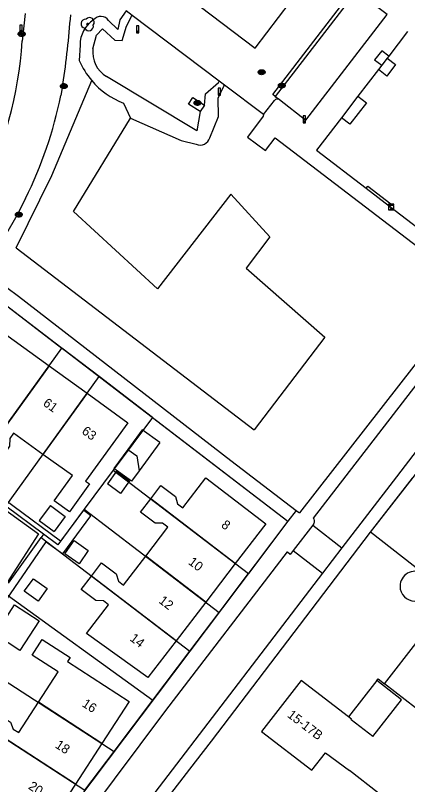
# Model space of a CAD drawing. Extents: x 194485 to 197793, y 468269 to 470822.
# Drawn here: x 195535.4 to 195586.1, y 470399.7 to 470499.2 of the extents above; entities that cross this region are included whole.
import ezdxf

# ---------------------------------------------------------------- set-up
doc = ezdxf.new("R2010")
doc.units = 0
for name, color, linetype in [('BGT grensvlak begroeid terreindeel', 7, 'Continuous'), ('BGT grensvlak begroeid terreindeel LR', 7, 'Continuous'), ('BGT grensvlak gebouwinstallatie plus 1', 7, 'Continuous'), ('BGT grensvlak onbegroeid terreindeel', 7, 'Continuous'), ('BGT grensvlak overig bouwwerk uitbreiding populatie', 7, 'Continuous'), ('BGT grensvlak pand op maaiveld', 7, 'Continuous'), ('BGT grensvlak pand op maaiveld LR', 7, 'Continuous'), ('BGT grensvlak wegdeel', 7, 'Continuous'), ('BGT puntobject kast elektrakast', 7, 'Continuous'), ('BGT puntobject paal afsluitpaal', 7, 'Continuous'), ('BGT puntobject paal lichtmast', 7, 'Continuous'), ('BGT puntobject put inspectie- rioolput', 7, 'Continuous'), ('BGT puntobject put kolk', 7, 'Continuous'), ('BGT puntobject vegetatieobject boom', 7, 'Continuous'), ('BGT tekst huisnummerreeks', 7, 'Continuous'), ('GEM grensvlak WOZ_BRK percelen', 7, 'Continuous')]:
    doc.layers.add(name, color=color, linetype=linetype)

msp = doc.modelspace()

# ---------------------------------------------------------------- linework, layer by layer
at = {"layer": 'BGT grensvlak begroeid terreindeel'}
for p, q in [((195549.34, 470487.837), (195550.262, 470485.882)), ((195535.465, 470469.106), (195566.257, 470445.594))]:
    msp.add_line(p, q, dxfattribs=at)
for points in [[(195535.465, 470469.106), (195540.082, 470478.456), (195545.242, 470490.738)], [(195563.218, 470476.048), (195553.746, 470463.805), (195542.903, 470473.798), (195550.262, 470485.882)], [(195563.218, 470476.048), (195568.276, 470470.518), (195565.204, 470466.495), (195575.387, 470457.544), (195566.257, 470445.594)]]:
    msp.add_lwpolyline(points, dxfattribs=at)
msp.add_arc((195552.933, 470497.258), 10.083, 220.28746, 249.12271, dxfattribs=at)
at = {"layer": 'BGT grensvlak begroeid terreindeel LR'}
msp.add_line((195543.744, 470495.334), (195543.639, 470493.35), dxfattribs=at)
for points in [[(195549.699, 470499.744), (195548.88, 470498.587), (195548.614, 470497.358), (195547.435, 470498.501)], [(195545.402, 470494.856), (195545.859, 470496.606), (195546.661, 470497.445), (195548.225, 470495.96), (195549.166, 470495.912), (195549.74, 470497.783), (195550.385, 470499.03), (195550.486, 470499.157)], [(195559.279, 470486.742), (195558.829, 470484.26), (195547.142, 470491.268)], [(195559.82, 470487.576), (195559.946, 470489.046), (195561.635, 470490.509), (195561.709, 470490.649)], [(195560.503, 470483.353), (195561.631, 470486.09), (195561.585, 470488.486), (195562.305, 470490.004), (195562.422, 470490.152)], [(195550.262, 470485.882), (195556.799, 470482.979), (195558.739, 470482.508)]]:
    msp.add_lwpolyline(points, dxfattribs=at)
for centre, radius, start, end in [((195546.426, 470497.828), 1.213, 33.72441, 140.93186), ((195547.524, 470495.408), 3.781, 122.63762, 181.12435), ((195549.059, 470494.413), 3.683, 173.09697, 238.64515), ((195552.964, 470497.275), 10.118, 202.82663, 220.24874), ((195559.243, 470483.719), 1.312, 247.39474, 343.79642)]:
    msp.add_arc(centre, radius, start, end, dxfattribs=at)
at = {"layer": 'BGT grensvlak gebouwinstallatie plus 1'}
for p, q in [((195582.737, 470492.738), (195582.299, 470492.165)), ((195583.432, 470493.649), (195582.737, 470492.738)), ((195579.661, 470488.721), (195577.513, 470485.918)), ((195551.762, 470445.59), (195549.913, 470443.039)), ((195554.029, 470443.946), (195551.762, 470445.59)), ((195554.029, 470443.946), (195551.376, 470440.287)), ((195582.115, 470413.143), (195578.449, 470408.445))]:
    msp.add_line(p, q, dxfattribs=at)
for start, end in [(0.01485, 180.04451), (180.04453, 0.01483)]:
    msp.add_arc((195587.025, 470425.358), 1.931, start, end, dxfattribs=at)
at = {"layer": 'BGT grensvlak onbegroeid terreindeel'}
msp.add_line((195559.82, 470487.576), (195559.279, 470486.742), dxfattribs=at)
msp.add_lwpolyline([(195559.279, 470486.742), (195557.764, 470487.702), (195558.299, 470488.57), (195559.82, 470487.576)], dxfattribs=at)
at = {"layer": 'BGT grensvlak overig bouwwerk uitbreiding populatie'}
for p, q in [((195548.458, 470440.219), (195547.275, 470438.587)), ((195548.967, 470437.361), (195547.275, 470438.587)), ((195539.905, 470435.792), (195538.475, 470433.864)), ((195539.905, 470435.792), (195541.832, 470434.362)), ((195541.832, 470434.362), (195540.403, 470432.435)), ((195538.475, 470433.864), (195540.403, 470432.435))]:
    msp.add_line(p, q, dxfattribs=at)
for points in [[(195548.458, 470440.219), (195550.149, 470438.993), (195548.967, 470437.361)], [(195536.534, 470424.699), (195537.703, 470426.322), (195539.488, 470425.035), (195538.319, 470423.413), (195536.534, 470424.699)]]:
    msp.add_lwpolyline(points, dxfattribs=at)
at = {"layer": 'BGT grensvlak pand op maaiveld'}
for p, q in [((195586.081, 470497.091), (195583.628, 470493.904)), ((195583.628, 470493.904), (195583.432, 470493.649)), ((195582.299, 470492.165), (195579.661, 470488.721)), ((195539.73, 470453.862), (195544.641, 470450.301)), ((195549.913, 470443.039), (195548.123, 470440.57)), ((195549.913, 470443.039), (195551.071, 470442.199)), ((195551.071, 470442.199), (195551.376, 470440.287)), ((195550.39, 470438.927), (195548.123, 470440.57)), ((195551.376, 470440.287), (195550.39, 470438.927)), ((195563.799, 470428.291), (195559.975, 470423.296)), ((195559.975, 470423.296), (195556.145, 470418.293)), ((195581.586, 470405.915), (195578.777, 470408.067)), ((195546.565, 470405.017), (195543.145, 470399.757))]:
    msp.add_line(p, q, dxfattribs=at)
for points in [[(195583.432, 470493.649), (195584.505, 470492.819), (195583.389, 470491.33), (195582.299, 470492.165)], [(195579.661, 470488.721), (195580.743, 470487.883), (195578.609, 470485.095), (195577.513, 470485.918)], [(195577.513, 470485.918), (195574.301, 470481.73), (195580.734, 470476.807)], [(195580.734, 470476.807), (195580.951, 470477.084), (195583.926, 470474.799), (195583.716, 470474.518)], [(195583.716, 470474.518), (195590.167, 470469.571), (195593.375, 470473.757)], [(195531.304, 470442.18), (195529.396, 470443.569), (195531.726, 470446.771), (195527.854, 470449.59), (195533.992, 470458.022), (195539.73, 470453.862)], [(195544.641, 470450.301), (195549.928, 470446.467), (195544.462, 470438.928), (195544.957, 470438.572), (195542.373, 470434.985), (195540.404, 470436.404), (195542.742, 470439.65), (195538.941, 470442.388)], [(195538.941, 470442.388), (195535.14, 470445.127), (195534.643, 470444.437), (195534.638, 470443.455), (195533.264, 470441.548)], [(195552.875, 470436.664), (195554.189, 470438.378), (195556.07, 470436.936), (195556.343, 470436.009), (195557.018, 470435.491), (195559.978, 470439.356), (195567.737, 470433.436), (195563.799, 470428.291)], [(195552.224, 470429.232), (195555.084, 470432.967), (195554.41, 470433.484), (195553.442, 470433.507), (195551.561, 470434.949), (195552.875, 470436.664)], [(195542.979, 470431.248), (195544.808, 470429.973), (195543.608, 470428.252), (195541.779, 470429.527), (195542.979, 470431.248)], [(195545.213, 470426.666), (195546.53, 470428.385), (195548.411, 470426.943), (195548.688, 470426.013), (195549.363, 470425.496), (195552.224, 470429.232)], [(195556.145, 470418.293), (195552.506, 470413.539), (195544.567, 470419.234), (195547.423, 470422.963), (195546.749, 470423.48), (195545.778, 470423.506), (195543.897, 470424.948), (195545.213, 470426.666)], [(195583.081, 470412.738), (195591.805, 470423.955), (195612.872, 470407.581), (195604.142, 470396.357)], [(195532.752, 470419.097), (195535.255, 470422.956), (195538.443, 470420.887), (195535.939, 470417.029), (195532.752, 470419.097)], [(195538.361, 470410.338), (195540.905, 470414.26), (195537.549, 470416.436), (195538.861, 470418.458), (195542.461, 470416.133), (195542.125, 470415.612), (195550.083, 470410.427), (195546.565, 470405.017)], [(195578.449, 470408.445), (195572.32, 470413.139), (195567.178, 470406.547), (195573.711, 470401.574), (195575.467, 470403.825)], [(195581.586, 470405.915), (195585.304, 470410.663), (195582.115, 470413.143)], [(195582.115, 470413.143), (195582.284, 470413.359), (195583.081, 470412.738)], [(195531.594, 470407.254), (195532.772, 470409.07), (195534.743, 470407.792), (195535.104, 470406.878), (195535.817, 470406.415), (195538.361, 470410.338)], [(195578.777, 470408.067), (195578.838, 470408.147), (195578.449, 470408.445)], [(195543.145, 470399.757), (195539.627, 470394.348), (195531.444, 470399.673), (195534.081, 470403.739), (195533.368, 470404.202), (195532.387, 470404.159), (195530.415, 470405.438), (195531.594, 470407.254)], [(195575.467, 470403.825), (195578.555, 470401.529), (195578.573, 470401.552)], [(195578.573, 470401.552), (195586.069, 470395.716), (195584.189, 470393.301)]]:
    msp.add_lwpolyline(points, dxfattribs=at)
at = {"layer": 'BGT grensvlak pand op maaiveld LR'}
for p, q in [((195539.73, 470453.862), (195531.674, 470442.693)), ((195544.641, 470450.301), (195538.941, 470442.388)), ((195563.799, 470428.291), (195552.875, 470436.664)), ((195559.975, 470423.296), (195552.224, 470429.232)), ((195556.145, 470418.293), (195545.213, 470426.666)), ((195604.142, 470396.357), (195583.081, 470412.738)), ((195546.565, 470405.017), (195538.361, 470410.338)), ((195543.145, 470399.757), (195531.594, 470407.254))]:
    msp.add_line(p, q, dxfattribs=at)
at = {"layer": 'BGT grensvlak wegdeel'}
for p, q in [((195579.797, 470502.753), (195568.977, 470488.691)), ((195550.486, 470499.157), (195549.699, 470499.744)), ((195536.629, 470499.408), (195536.265, 470495.86)), ((195561.709, 470490.649), (195550.486, 470499.157)), ((195541.523, 470490.296), (195541.252, 470488.821)), ((195562.422, 470490.152), (195561.709, 470490.649)), ((195567.458, 470486.336), (195562.422, 470490.152)), ((195567.458, 470486.336), (195568.866, 470488.165)), ((195568.977, 470488.691), (195569.508, 470488.275)), ((195580.734, 470476.807), (195583.716, 470474.518)), ((195533.293, 470462.346), (195570.608, 470433.773)), ((195593.48, 470459.63), (195573.872, 470434.162)), ((195563.221, 470441.621), (195571.68, 470435.162)), ((195571.68, 470435.162), (195570.608, 470433.773)), ((195571.68, 470435.162), (195572.1, 470434.841)), ((195570.608, 470433.773), (195539.07, 470391.932)), ((195573.819, 470433.264), (195571.301, 470429.98)), ((195573.972, 470433.464), (195573.819, 470433.264)), ((195573.819, 470433.264), (195577.591, 470430.295)), ((195577.591, 470430.295), (195575.092, 470427.023)), ((195571.301, 470429.98), (195570.911, 470429.471)), ((195571.301, 470429.98), (195575.092, 470427.023))]:
    msp.add_line(p, q, dxfattribs=at)
for points in [[(195568.977, 470488.691), (195568.653, 470488.943), (195580.107, 470503.893), (195558.496, 470520.35), (195558.85, 470520.855)], [(195549.136, 470508.029), (195566.358, 470494.944), (195572.414, 470502.905), (195555.196, 470515.998)], [(195569.508, 470488.275), (195572.918, 470485.609), (195583.432, 470499.28), (195579.936, 470501.951)], [(195583.628, 470493.904), (195582.732, 470494.588), (195581.814, 470493.443), (195582.737, 470492.738)], [(195625.95, 470493.504), (195584.621, 470439.497), (195577.591, 470430.295)], [(195567.458, 470486.336), (195567.405, 470486.119), (195565.371, 470483.445), (195567.689, 470481.7), (195568.971, 470483.355), (195594.504, 470463.811)], [(195536.695, 470475.502), (195535.553, 470473.283), (195534.078, 470470.652), (195533.362, 470469.312)], [(195534.282, 470463.974), (195535.779, 470462.847), (195563.221, 470441.621)], [(195594.504, 470463.811), (195589.148, 470456.748), (195572.1, 470434.841)], [(195544.691, 470384.48), (195551.106, 470392.838), (195558.655, 470402.637), (195560.714, 470405.329), (195581.272, 470432.322), (195599.311, 470455.501), (195618.038, 470440.971)], [(195521.397, 470444.365), (195538.361, 470432.126), (195531.844, 470422.09), (195532.726, 470421.471), (195539.358, 470431.098), (195541.502, 470429.551), (195545.153, 470434.475), (195544.189, 470435.19), (195541.205, 470431.166), (195522.684, 470444.899)], [(195570.911, 470429.471), (195570.531, 470429.763), (195570.511, 470429.778), (195554.8, 470409.282), (195541.499, 470391.513)], [(195575.092, 470427.023), (195554.545, 470400.128), (195545.548, 470388.424)]]:
    msp.add_lwpolyline(points, dxfattribs=at)
for centre, radius, start, end in [((195425.182, 470507.877), 117.662, 351.40681, 355.78758), ((195483.59, 470499.474), 52.799, 333.50853, 356.0756), ((195487.938, 470499.623), 54.397, 333.67755, 348.54642), ((195569.245, 470487.882), 0.473, 56.23944, 143.20581), ((195573.548, 470433.759), 0.517, 325.11231, 51.19386)]:
    msp.add_arc(centre, radius, start, end, dxfattribs=at)
at = {"layer": 'BGT puntobject kast elektrakast'}
msp.add_lwpolyline([(195584.296, 470474.774), (195583.62, 470474.774), (195583.62, 470474.673), (195584.296, 470474.673)], close=True, dxfattribs=at)
msp.add_lwpolyline([(195583.958, 470474.026), (195584.296, 470474.026), (195584.296, 470474.6), (195583.62, 470474.6), (195583.62, 470474.026), (195583.958, 470474.026)], dxfattribs=at)
for centre, radius in [((195583.762, 470474.431), 0.0607), ((195583.958, 470474.126), 0.1)]:
    msp.add_circle(centre, radius, dxfattribs=at)
for start, end in [(0, 180), (180, 0)]:
    msp.add_arc((195583.958, 470474.126), 0.1, start, end, dxfattribs=at)
at = {"layer": 'BGT puntobject paal afsluitpaal'}
for points in [[(195536.276, 470497.921), (195535.976, 470497.921), (195535.976, 470497.021), (195536.126, 470497.021)], [(195536.126, 470497.021), (195536.276, 470497.021), (195536.276, 470497.921)]]:
    msp.add_lwpolyline(points, dxfattribs=at)
for start, end in [(0, 180), (0, 180), (180, 0), (180, 270), (270, 0)]:
    msp.add_arc((195536.126, 470497.121), 0.1, start, end, dxfattribs=at)
at = {"layer": 'BGT puntobject paal lichtmast'}
for points in [[(195551.319, 470497.823), (195551.019, 470497.823), (195551.019, 470496.923), (195551.169, 470496.923)], [(195551.169, 470496.923), (195551.319, 470496.923), (195551.319, 470497.823)], [(195561.907, 470489.773), (195561.607, 470489.773), (195561.607, 470488.873), (195561.757, 470488.873)], [(195561.757, 470488.873), (195561.907, 470488.873), (195561.907, 470489.773)], [(195572.872, 470486.186), (195572.572, 470486.186), (195572.572, 470485.286), (195572.722, 470485.286)], [(195572.722, 470485.286), (195572.872, 470485.286), (195572.872, 470486.186)]]:
    msp.add_lwpolyline(points, dxfattribs=at)
for centre, start, end in [((195551.169, 470497.023), 0, 180), ((195551.169, 470497.023), 0, 180), ((195551.169, 470497.023), 180, 0), ((195551.169, 470497.023), 180, 270), ((195551.169, 470497.023), 270, 0), ((195561.757, 470488.973), 0, 180), ((195561.757, 470488.973), 0, 180), ((195561.757, 470488.973), 180, 0), ((195561.757, 470488.973), 180, 270), ((195561.757, 470488.973), 270, 0), ((195572.722, 470485.386), 0, 180), ((195572.722, 470485.386), 0, 180), ((195572.722, 470485.386), 180, 0), ((195572.722, 470485.386), 180, 270), ((195572.722, 470485.386), 270, 0)]:
    msp.add_arc(centre, 0.1, start, end, dxfattribs=at)
at = {"layer": 'BGT puntobject put inspectie- rioolput'}
for p, q in [((195567.119, 470491.865), (195566.962, 470491.865)), ((195566.962, 470491.79), (195567.119, 470491.79)), ((195567.462, 470491.865), (195567.305, 470491.865)), ((195567.305, 470491.79), (195567.462, 470491.79))]:
    msp.add_line(p, q, dxfattribs=at)
for centre, radius, start, end in [((195566.962, 470491.827), 0.0375, 90, 270), ((195567.212, 470491.827), 0.1, 0, 180), ((195567.212, 470491.827), 0.1, 157.97569, 180), ((195567.212, 470491.827), 0.1, 180, 202.02431), ((195567.212, 470491.827), 0.1, 180, 0), ((195567.212, 470491.827), 0.1, 0, 22.02431), ((195567.212, 470491.827), 0.1, 337.97569, 0), ((195567.462, 470491.827), 0.0375, 270, 90)]:
    msp.add_arc(centre, radius, start, end, dxfattribs=at)
msp.add_ellipse((195567.212, 470491.827), major_axis=(0.392, 0), ratio=0.689655, dxfattribs=at)
msp.add_open_spline([(195567.654, 470491.827), (195567.654, 470491.87), (195567.642, 470491.914), (195567.576, 470492.028), (195567.495, 470492.085), (195567.303, 470492.15), (195567.193, 470492.156), (195566.99, 470492.115), (195566.899, 470492.068), (195566.796, 470491.951), (195566.771, 470491.891), (195566.769, 470491.769), (195566.793, 470491.708), (195566.877, 470491.609), (195566.936, 470491.57), (195567.115, 470491.502), (195567.249, 470491.495), (195567.482, 470491.557), (195567.582, 470491.626), (195567.645, 470491.751), (195567.654, 470491.789), (195567.654, 470491.827)], degree=3, dxfattribs=at)
at = {"layer": 'BGT puntobject put kolk'}
for p, q in [((195536.095, 470496.802), (195535.938, 470496.802)), ((195535.938, 470496.726), (195536.095, 470496.726)), ((195536.438, 470496.802), (195536.281, 470496.802)), ((195536.281, 470496.726), (195536.438, 470496.726)), ((195541.552, 470490.065), (195541.395, 470490.065)), ((195541.395, 470489.99), (195541.552, 470489.99)), ((195541.895, 470490.065), (195541.738, 470490.065)), ((195541.738, 470489.99), (195541.895, 470489.99)), ((195569.719, 470490.133), (195569.562, 470490.133)), ((195569.562, 470490.058), (195569.719, 470490.058)), ((195570.062, 470490.133), (195569.905, 470490.133)), ((195569.905, 470490.058), (195570.062, 470490.058)), ((195558.82, 470487.894), (195558.663, 470487.894)), ((195558.663, 470487.819), (195558.82, 470487.819)), ((195559.163, 470487.894), (195559.006, 470487.894)), ((195559.006, 470487.819), (195559.163, 470487.819)), ((195535.731, 470473.443), (195535.574, 470473.443)), ((195535.574, 470473.368), (195535.731, 470473.368)), ((195536.074, 470473.443), (195535.917, 470473.443)), ((195535.917, 470473.368), (195536.074, 470473.368))]:
    msp.add_line(p, q, dxfattribs=at)
for centre, radius, start, end in [((195535.938, 470496.764), 0.0375, 90, 270), ((195536.188, 470496.764), 0.1, 0, 180), ((195536.188, 470496.764), 0.1, 157.97569, 180), ((195536.188, 470496.764), 0.1, 180, 202.02431), ((195536.188, 470496.764), 0.1, 180, 0), ((195536.188, 470496.764), 0.1, 0, 22.02431), ((195536.188, 470496.764), 0.1, 337.97569, 0), ((195536.438, 470496.764), 0.0375, 270, 90), ((195541.395, 470490.027), 0.0375, 90, 270), ((195541.645, 470490.027), 0.1, 0, 180), ((195541.645, 470490.027), 0.1, 157.97569, 180), ((195541.645, 470490.027), 0.1, 180, 202.02431), ((195541.645, 470490.027), 0.1, 180, 0), ((195541.645, 470490.027), 0.1, 0, 22.02431), ((195541.645, 470490.027), 0.1, 337.97569, 0), ((195541.895, 470490.027), 0.0375, 270, 90), ((195569.562, 470490.095), 0.0375, 90, 270), ((195569.812, 470490.095), 0.1, 0, 180), ((195569.812, 470490.095), 0.1, 157.97569, 180), ((195569.812, 470490.095), 0.1, 180, 202.02431), ((195569.812, 470490.095), 0.1, 180, 0), ((195569.812, 470490.095), 0.1, 0, 22.02431), ((195569.812, 470490.095), 0.1, 337.97569, 0), ((195570.062, 470490.095), 0.0375, 270, 90), ((195558.663, 470487.857), 0.0375, 90, 270), ((195558.913, 470487.857), 0.1, 0, 180), ((195558.913, 470487.857), 0.1, 157.97569, 180), ((195558.913, 470487.857), 0.1, 180, 202.02431), ((195558.913, 470487.857), 0.1, 180, 0), ((195558.913, 470487.857), 0.1, 0, 22.02431), ((195558.913, 470487.857), 0.1, 337.97569, 0), ((195559.163, 470487.857), 0.0375, 270, 90), ((195535.574, 470473.406), 0.0375, 90, 270), ((195535.824, 470473.406), 0.1, 0, 180), ((195535.824, 470473.406), 0.1, 157.97569, 180), ((195535.824, 470473.406), 0.1, 180, 202.02431), ((195535.824, 470473.406), 0.1, 180, 0), ((195535.824, 470473.406), 0.1, 0, 22.02431), ((195535.824, 470473.406), 0.1, 337.97569, 0), ((195536.074, 470473.406), 0.0375, 270, 90)]:
    msp.add_arc(centre, radius, start, end, dxfattribs=at)
for centre in [(195536.188, 470496.764), (195541.645, 470490.027), (195569.812, 470490.095), (195558.913, 470487.857), (195535.824, 470473.406)]:
    msp.add_ellipse(centre, major_axis=(0.392, 0), ratio=0.689655, dxfattribs=at)
for points in [[(195536.63, 470496.764), (195536.63, 470496.807), (195536.618, 470496.851), (195536.552, 470496.965), (195536.471, 470497.022), (195536.279, 470497.087), (195536.169, 470497.093), (195535.966, 470497.052), (195535.875, 470497.005), (195535.772, 470496.888), (195535.747, 470496.828), (195535.745, 470496.706), (195535.769, 470496.645), (195535.853, 470496.546), (195535.912, 470496.507), (195536.091, 470496.439), (195536.225, 470496.432), (195536.458, 470496.494), (195536.558, 470496.563), (195536.621, 470496.688), (195536.63, 470496.726), (195536.63, 470496.764)], [(195542.087, 470490.027), (195542.087, 470490.07), (195542.075, 470490.114), (195542.009, 470490.228), (195541.928, 470490.285), (195541.736, 470490.35), (195541.626, 470490.356), (195541.423, 470490.315), (195541.332, 470490.268), (195541.229, 470490.151), (195541.204, 470490.091), (195541.202, 470489.969), (195541.226, 470489.908), (195541.31, 470489.809), (195541.369, 470489.77), (195541.548, 470489.702), (195541.682, 470489.695), (195541.915, 470489.757), (195542.015, 470489.826), (195542.078, 470489.951), (195542.087, 470489.989), (195542.087, 470490.027)], [(195570.254, 470490.095), (195570.254, 470490.138), (195570.242, 470490.182), (195570.176, 470490.296), (195570.095, 470490.353), (195569.903, 470490.418), (195569.793, 470490.424), (195569.59, 470490.383), (195569.499, 470490.336), (195569.396, 470490.219), (195569.371, 470490.159), (195569.369, 470490.037), (195569.393, 470489.976), (195569.477, 470489.877), (195569.536, 470489.838), (195569.715, 470489.77), (195569.849, 470489.763), (195570.082, 470489.825), (195570.182, 470489.894), (195570.245, 470490.019), (195570.254, 470490.057), (195570.254, 470490.095)], [(195559.355, 470487.857), (195559.355, 470487.9), (195559.343, 470487.944), (195559.277, 470488.058), (195559.196, 470488.115), (195559.004, 470488.18), (195558.894, 470488.186), (195558.691, 470488.145), (195558.6, 470488.098), (195558.497, 470487.981), (195558.472, 470487.921), (195558.47, 470487.799), (195558.494, 470487.738), (195558.578, 470487.639), (195558.637, 470487.6), (195558.816, 470487.532), (195558.95, 470487.525), (195559.183, 470487.587), (195559.283, 470487.656), (195559.346, 470487.781), (195559.355, 470487.819), (195559.355, 470487.857)], [(195536.266, 470473.406), (195536.266, 470473.449), (195536.254, 470473.493), (195536.188, 470473.607), (195536.107, 470473.664), (195535.915, 470473.729), (195535.805, 470473.735), (195535.602, 470473.694), (195535.511, 470473.647), (195535.408, 470473.53), (195535.383, 470473.47), (195535.381, 470473.348), (195535.405, 470473.287), (195535.489, 470473.188), (195535.548, 470473.149), (195535.727, 470473.081), (195535.861, 470473.074), (195536.094, 470473.136), (195536.194, 470473.205), (195536.257, 470473.33), (195536.266, 470473.368), (195536.266, 470473.406)]]:
    msp.add_open_spline(points, degree=3, dxfattribs=at)
at = {"layer": 'BGT puntobject vegetatieobject boom'}
msp.add_circle((195544.714, 470498.035), 0.1, dxfattribs=at)
for centre, radius, start, end in [((195544.464, 470498.085), 0.6, 85.13702, 257.75442), ((195544.964, 470498.285), 0.6, 323.54458, 138.4658), ((195544.864, 470497.785), 0.6, 208.50578, 13.83556), ((195544.714, 470498.035), 0.1, 0, 180), ((195544.714, 470498.035), 0.1, 180, 0)]:
    msp.add_arc(centre, radius, start, end, dxfattribs=at)
at = {"layer": 'GEM grensvlak WOZ_BRK percelen'}
for p, q in [((195529.237, 470439.314), (195541.382, 470456.152)), ((195546.199, 470452.464), (195541.382, 470456.152)), ((195534.126, 470435.703), (195546.199, 470452.464)), ((195553.087, 470447.189), (195546.199, 470452.464)), ((195553.087, 470447.189), (195548.034, 470440.375)), ((195548.034, 470440.375), (195544.281, 470435.315)), ((195548.034, 470440.375), (195565.496, 470426.991)), ((195539.035, 470432.076), (195534.126, 470435.703)), ((195544.281, 470435.315), (195561.71, 470421.968)), ((195539.035, 470432.076), (195538.72, 470431.639)), ((195534.471, 470425.744), (195538.72, 470431.639)), ((195538.72, 470431.639), (195557.917, 470416.936)), ((195561.71, 470421.968), (195565.496, 470426.991)), ((195533.695, 470424.667), (195553.167, 470410.634)), ((195557.917, 470416.936), (195561.71, 470421.968)), ((195528.767, 470416.56), (195548.155, 470403.985)), ((195553.167, 470410.634), (195557.917, 470416.936)), ((195525.461, 470411.235), (195544.369, 470398.962)), ((195548.155, 470403.985), (195553.167, 470410.634)), ((195544.369, 470398.962), (195548.155, 470403.985))]:
    msp.add_line(p, q, dxfattribs=at)
for points in [[(195522.108, 470444.582), (195522.578, 470444.725), (195533.293, 470462.346), (195541.382, 470456.152)], [(195553.087, 470447.189), (195570.608, 470433.773), (195565.496, 470426.991)], [(195600.593, 470417.263), (195581.272, 470432.322), (195586.726, 470439.33)], [(195544.281, 470435.315), (195540.873, 470430.718), (195539.035, 470432.076)]]:
    msp.add_lwpolyline(points, dxfattribs=at)

# ---------------------------------------------------------------- texts
at = {"layer": 'BGT tekst huisnummerreeks'}
for s, rotation, p in [('61', 324.1, (195538.855, 470448.813)), ('63', 324.1, (195543.86, 470445.184)), ('8', 322.6, (195561.887, 470433.079)), ('10', 322.6, (195557.638, 470428.29)), ('12', 322.6, (195553.814, 470423.288)), ('14', 322.6, (195550.077, 470418.412)), ('16', 327, (195543.894, 470409.887)), ('15-17B', 322.5, (195570.429, 470408.525)), ('18', 327, (195540.425, 470404.551)), ('20', 327, (195536.958, 470399.215))]:
    msp.add_text(s, height=1.2, rotation=rotation, dxfattribs=at).set_placement(p)

doc.saveas('drawing.dxf')
